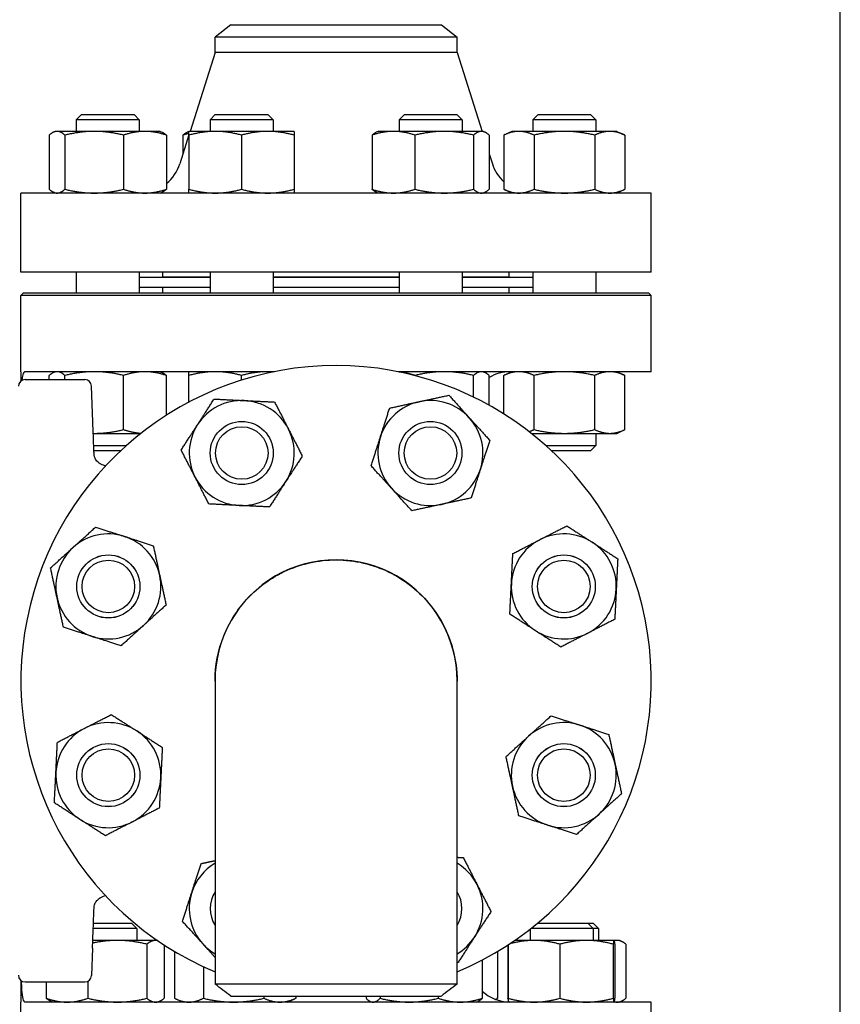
# Model space of a CAD drawing. Header units: inches. Extents: x 24 to 1128, y -69 to 748.
# Tile 589 of 656: x 1038 to 1048, y 384 to 396. Entities that reach past the tile are written whole.
import ezdxf

# ---------------------------------------------------------------- set-up
doc = ezdxf.new("R2010")
doc.units = ezdxf.units.IN
doc.header["$LTSCALE"] = 32
doc.header["$MEASUREMENT"] = 0
doc.layers.add('Visible (ANSI)', color=7, linetype='Continuous', lineweight=30)

msp = doc.modelspace()

# ---------------------------------------------------------------- linework, layer by layer
at = {"layer": 'Visible (ANSI)'}
for p, q in [((1048.03453, 363.48367), (1048.03453, 433.48367)), ((1040.78203, 395.65117), (1040.59453, 395.5073)), ((1040.78203, 395.65117), (1043.28703, 395.65117)), ((1043.28703, 395.65117), (1043.47453, 395.5073)), ((1040.59453, 395.3245), (1040.59453, 395.5073)), ((1043.47453, 395.5073), (1040.59453, 395.5073)), ((1043.47453, 395.3245), (1043.47453, 395.5073)), ((1040.59453, 395.3245), (1040.29701, 394.38517)), ((1043.47453, 395.3245), (1040.59453, 395.3245)), ((1043.47453, 395.3245), (1043.77205, 394.38517)), ((1039.00583, 394.58617), (1038.94333, 394.52367)), ((1039.69333, 394.52367), (1038.94333, 394.52367)), ((1038.94333, 394.52367), (1038.94333, 394.38517)), ((1039.00583, 394.58617), (1039.63083, 394.58617)), ((1039.63083, 394.58617), (1039.69333, 394.52367)), ((1039.69333, 394.52367), (1039.69333, 394.38517)), ((1040.59694, 394.58617), (1040.53444, 394.52367)), ((1041.28444, 394.52367), (1040.53444, 394.52367)), ((1040.53444, 394.52367), (1040.53444, 394.38517)), ((1040.59694, 394.58617), (1041.22194, 394.58617)), ((1041.22194, 394.58617), (1041.28444, 394.52367)), ((1041.28444, 394.52367), (1041.28444, 394.38517)), ((1042.84712, 394.58617), (1042.78462, 394.52367)), ((1043.53462, 394.52367), (1042.78462, 394.52367)), ((1042.78462, 394.52367), (1042.78462, 394.38517)), ((1042.84712, 394.58617), (1043.47212, 394.58617)), ((1043.47212, 394.58617), (1043.53462, 394.52367)), ((1043.53462, 394.52367), (1043.53462, 394.38517)), ((1044.43824, 394.58617), (1044.37574, 394.52367)), ((1045.12574, 394.52367), (1044.37574, 394.52367)), ((1044.37574, 394.52367), (1044.37574, 394.38517)), ((1044.43824, 394.58617), (1045.06324, 394.58617)), ((1045.06324, 394.58617), (1045.12574, 394.52367)), ((1045.12574, 394.52367), (1045.12574, 394.38517)), ((1038.62123, 394.34008), (1038.62123, 393.69626)), ((1038.69333, 394.38517), (1038.67128, 394.37489)), ((1038.71462, 394.38517), (1038.69333, 394.38517)), ((1039.15657, 394.38517), (1038.71462, 394.38517)), ((1038.80802, 394.34008), (1038.80802, 393.69626)), ((1039.76027, 394.38517), (1039.15657, 394.38517)), ((1039.50511, 394.34008), (1039.50511, 393.69626)), ((1039.94333, 394.38517), (1039.76027, 394.38517)), ((1039.94333, 394.38517), (1039.96537, 394.37489)), ((1040.01542, 394.34008), (1040.01542, 393.69626)), ((1040.28444, 394.34548), (1040.17508, 394.00019)), ((1040.21235, 394.34008), (1040.21235, 394.11785)), ((1040.28444, 394.38517), (1040.2624, 394.37489)), ((1040.59694, 394.38517), (1040.28444, 394.38517)), ((1040.28444, 394.34008), (1040.28444, 393.69626)), ((1041.22194, 394.38517), (1040.59694, 394.38517)), ((1040.90944, 394.34008), (1040.90944, 393.69626)), ((1041.53444, 394.38517), (1041.22194, 394.38517)), ((1041.53444, 394.34008), (1041.53444, 393.69626)), ((1042.46253, 394.34008), (1042.46253, 393.69626)), ((1042.53462, 394.38517), (1042.51257, 394.37489)), ((1042.71768, 394.38517), (1042.53462, 394.38517)), ((1043.32138, 394.38517), (1042.71768, 394.38517)), ((1042.97284, 394.34008), (1042.97284, 393.69626)), ((1043.76333, 394.38517), (1043.32138, 394.38517)), ((1043.66993, 394.34008), (1043.66993, 393.69626)), ((1043.78462, 394.38517), (1043.76333, 394.38517)), ((1043.78462, 394.38517), (1043.80667, 394.37489)), ((1043.85672, 394.34008), (1043.85672, 393.69626)), ((1044.12574, 394.38517), (1044.02905, 394.34008)), ((1044.02905, 394.34008), (1044.02905, 393.69626)), ((1044.20947, 394.38517), (1044.12574, 394.38517)), ((1044.75074, 394.38517), (1044.20947, 394.38517)), ((1044.38989, 394.34008), (1044.38989, 393.69626)), ((1045.292, 394.38517), (1044.75074, 394.38517)), ((1045.11158, 394.34008), (1045.11158, 393.69626)), ((1045.37574, 394.38517), (1045.292, 394.38517)), ((1045.37574, 394.38517), (1045.47243, 394.34008)), ((1045.47243, 394.34008), (1045.47243, 393.69626)), ((1043.85672, 394.11785), (1043.89399, 394.00019)), ((1045.78453, 393.65117), (1038.28453, 393.65117)), ((1038.28453, 392.71117), (1038.28453, 393.65117)), ((1038.69333, 393.65117), (1038.67128, 393.66145)), ((1039.94333, 393.65117), (1039.96537, 393.66145)), ((1042.53462, 393.65117), (1042.51257, 393.66145)), ((1043.78462, 393.65117), (1043.80667, 393.66145)), ((1044.12574, 393.65117), (1044.02905, 393.69626)), ((1045.37574, 393.65117), (1045.47243, 393.69626)), ((1045.78453, 392.71117), (1045.78453, 393.65117)), ((1045.78453, 392.71117), (1038.28453, 392.71117)), ((1038.94333, 392.71117), (1038.94333, 392.46367)), ((1039.69333, 392.71117), (1039.69333, 392.46367)), ((1040.53444, 392.64617), (1039.69333, 392.64617)), ((1039.97453, 392.65117), (1039.97453, 392.71117)), ((1040.53444, 392.65117), (1039.97453, 392.65117)), ((1040.09453, 392.64617), (1040.09453, 392.65117)), ((1040.53444, 392.71117), (1040.53444, 392.46367)), ((1041.28444, 392.71117), (1041.28444, 392.46367)), ((1042.78462, 392.65117), (1041.28444, 392.65117)), ((1042.78462, 392.64617), (1041.28444, 392.64617)), ((1042.78462, 392.71117), (1042.78462, 392.46367)), ((1043.53462, 392.71117), (1043.53462, 392.46367)), ((1044.09453, 392.65117), (1043.53462, 392.65117)), ((1044.37574, 392.64617), (1043.53462, 392.64617)), ((1043.97453, 392.64617), (1043.97453, 392.65117)), ((1044.09453, 392.65117), (1044.09453, 392.71117)), ((1044.37574, 392.71117), (1044.37574, 392.46367)), ((1045.12574, 392.71117), (1045.12574, 392.46367)), ((1038.31578, 392.46367), (1038.28453, 392.43242)), ((1045.78453, 392.43242), (1038.28453, 392.43242)), ((1038.28453, 391.52617), (1038.28453, 392.43242)), ((1038.31578, 392.46367), (1045.75328, 392.46367)), ((1040.53444, 392.52617), (1039.69333, 392.52617)), ((1039.97453, 392.46367), (1039.97453, 392.52617)), ((1042.78462, 392.52617), (1041.28444, 392.52617)), ((1044.37574, 392.52617), (1043.53462, 392.52617)), ((1044.09453, 392.46367), (1044.09453, 392.52617)), ((1045.75328, 392.46367), (1045.78453, 392.43242)), ((1045.78453, 391.52617), (1045.78453, 392.43242)), ((1038.28453, 391.52617), (1038.28453, 391.41407)), ((1038.28587, 391.52617), (1038.28453, 391.52617)), ((1038.28587, 391.41512), (1038.28587, 391.52617)), ((1041.30071, 391.52617), (1038.33284, 391.52617)), ((1038.62123, 391.43135), (1038.62123, 391.48108)), ((1038.69333, 391.52617), (1038.67128, 391.51589)), ((1038.80802, 391.43135), (1038.80802, 391.48108)), ((1039.50511, 390.83726), (1039.50511, 391.48108)), ((1039.94333, 391.52617), (1039.96537, 391.51589)), ((1040.01542, 391.00869), (1040.01542, 391.48108)), ((1040.28444, 391.16525), (1040.28444, 391.48108)), ((1040.90944, 391.42591), (1040.90944, 391.48108)), ((1045.78453, 391.52617), (1042.76835, 391.52617)), ((1042.97284, 391.47938), (1042.97284, 391.48108)), ((1043.66993, 391.22328), (1043.66993, 391.48108)), ((1043.78462, 391.52617), (1043.80667, 391.51589)), ((1043.85672, 391.12619), (1043.85672, 391.48108)), ((1044.12574, 391.52617), (1044.02905, 391.48108)), ((1044.02905, 391.02426), (1044.02905, 391.48108)), ((1044.38989, 390.83726), (1044.38989, 391.48108)), ((1045.11158, 390.83726), (1045.11158, 391.48108)), ((1045.37574, 391.52617), (1045.47243, 391.48108)), ((1045.47243, 390.83726), (1045.47243, 391.48108)), ((1038.33375, 391.43135), (1039.04538, 391.43135)), ((1039.13655, 391.0309), (1039.12406, 391.35563)), ((1039.14517, 390.79217), (1039.15657, 390.79217)), ((1039.15657, 390.79217), (1039.71111, 390.79217)), ((1039.69333, 390.79217), (1039.69333, 390.77805)), ((1044.35796, 390.79217), (1044.75074, 390.79217)), ((1044.37574, 390.79217), (1044.37574, 390.77805)), ((1044.75074, 390.79217), (1045.292, 390.79217)), ((1045.12574, 390.79217), (1045.12574, 390.64867)), ((1045.292, 390.79217), (1045.37574, 390.79217)), ((1045.37574, 390.79217), (1045.47243, 390.83726)), ((1039.15068, 390.64867), (1039.54004, 390.64867)), ((1039.47161, 390.58617), (1039.15317, 390.58617)), ((1044.52903, 390.64867), (1045.12574, 390.64867)), ((1045.06324, 390.58617), (1044.59746, 390.58617)), ((1045.06324, 390.58617), (1045.12574, 390.64867)), ((1040.59453, 387.84597), (1040.59453, 384.24106)), ((1043.47453, 384.24106), (1043.47453, 387.84597)), ((1039.14748, 384.96617), (1039.60023, 384.96617)), ((1039.60023, 384.96617), (1039.66273, 384.90367)), ((1044.43322, 384.96617), (1045.03049, 384.96617)), ((1045.03049, 384.96617), (1045.09384, 384.96617)), ((1045.03049, 384.96617), (1045.09299, 384.90367)), ((1045.09384, 384.96617), (1045.15634, 384.90367)), ((1039.66273, 384.90367), (1039.14512, 384.90367)), ((1039.66273, 384.90367), (1039.66273, 384.76017)), ((1044.34299, 384.89341), (1044.34299, 384.76017)), ((1045.09299, 384.90367), (1044.35606, 384.90367)), ((1045.15634, 384.90367), (1045.09299, 384.90367)), ((1045.09299, 384.90367), (1045.09299, 384.76017)), ((1045.15634, 384.90367), (1045.15634, 384.76017)), ((1039.43243, 384.76017), (1039.13986, 384.76017)), ((1039.88664, 384.76017), (1039.43243, 384.76017)), ((1039.78347, 384.71508), (1039.78347, 384.07126)), ((1039.90764, 384.76017), (1039.88664, 384.76017)), ((1039.98981, 384.70517), (1039.98981, 384.07126)), ((1044.07926, 384.70517), (1044.07926, 384.07126)), ((1044.08307, 384.70765), (1044.08307, 384.07126)), ((1044.39037, 384.76017), (1044.16142, 384.76017)), ((1045.01512, 384.76017), (1044.39037, 384.76017)), ((1044.69767, 384.71508), (1044.69767, 384.07126)), ((1045.34274, 384.76017), (1045.01512, 384.76017)), ((1045.33258, 384.71508), (1045.33258, 384.07126)), ((1045.34299, 384.76017), (1045.34274, 384.76017)), ((1045.38025, 384.76017), (1045.34299, 384.76017)), ((1045.34299, 384.76017), (1045.34323, 384.76005)), ((1045.3529, 384.71508), (1045.3529, 384.07126)), ((1045.40634, 384.76017), (1045.38025, 384.76017)), ((1045.40634, 384.76017), (1045.43356, 384.74747)), ((1045.48342, 384.71508), (1045.48342, 384.07126)), ((1039.13655, 384.66644), (1039.12406, 384.34171)), ((1040.11202, 384.62898), (1040.11202, 384.07126)), ((1043.95705, 384.62898), (1043.95705, 384.07126)), ((1040.45512, 384.4475), (1040.45512, 384.07126)), ((1043.77427, 384.52665), (1043.77427, 384.07126)), ((1038.28453, 384.28327), (1038.28453, 384.02617)), ((1038.28587, 384.02617), (1038.28587, 384.28222)), ((1038.33375, 384.26599), (1039.04538, 384.26599)), ((1038.58565, 384.26599), (1038.58565, 384.07126)), ((1039.08139, 384.27471), (1039.08139, 384.07126)), ((1040.78205, 384.09867), (1043.28699, 384.09867)), ((1041.17652, 384.09867), (1041.17652, 384.07126)), ((1041.55482, 384.09867), (1041.55482, 384.07126)), ((1042.39114, 384.09867), (1042.39114, 384.07126)), ((1042.55823, 384.09867), (1042.55823, 384.07126)), ((1043.24979, 384.09867), (1043.24979, 384.07126)), ((1038.28453, 384.02617), (1038.28587, 384.02617)), ((1038.28453, 383.11992), (1038.28453, 384.02617)), ((1045.78453, 384.02617), (1038.33284, 384.02617)), ((1038.66273, 384.02617), (1038.6355, 384.03887)), ((1039.91273, 384.02617), (1039.93995, 384.03887)), ((1040.20842, 384.02617), (1040.123, 384.066)), ((1041.45842, 384.02617), (1041.54384, 384.066)), ((1042.4577, 384.02617), (1042.44025, 384.03431)), ((1043.7077, 384.02617), (1043.72516, 384.03431)), ((1043.93109, 384.05902), (1043.94607, 384.066)), ((1044.09299, 384.02617), (1044.09274, 384.02629)), ((1045.34299, 384.02617), (1045.34323, 384.02629)), ((1045.40634, 384.02617), (1045.43356, 384.03887)), ((1045.78453, 383.11992), (1045.78453, 384.02617))]:
    msp.add_line(p, q, dxfattribs=at)
for centre, radius in [((1040.9121, 390.55847), 0.37513), ((1040.9121, 390.55847), 0.375), ((1043.15697, 390.55847), 0.37513), ((1043.15697, 390.55847), 0.375), ((1040.9121, 390.55847), 0.3125), ((1043.15697, 390.55847), 0.3125), ((1039.32473, 388.97111), 0.37513), ((1039.32473, 388.97111), 0.375), ((1039.32473, 388.97111), 0.3125), ((1044.74434, 388.97111), 0.37513), ((1044.74434, 388.97111), 0.375), ((1044.74434, 388.97111), 0.3125), ((1039.32473, 386.72623), 0.37513), ((1039.32473, 386.72623), 0.375), ((1039.32473, 386.72623), 0.3125), ((1044.74434, 386.72623), 0.37513), ((1044.74434, 386.72623), 0.375), ((1044.74434, 386.72623), 0.3125)]:
    msp.add_circle(centre, radius, dxfattribs=at)
for centre, radius, start, end in [((1039.69842, 394.15117), 0.5, 309.346629, 342.425284), ((1044.37065, 394.15117), 0.5, 197.574716, 226.906395), ((1042.03453, 387.84867), 3.75, 292.581673, 247.418327), ((1044.10934, 391.02617), 0.5, 90, 120.346879), ((1038.33375, 391.35261), 0.07874, 90, 180), ((1039.04538, 391.35261), 0.07874, 2.202598, 90), ((1040.9121, 390.55847), 0.625, 87.180534, 147.180534), ((1040.9121, 390.55847), 0.625, 27.180534, 87.180534), ((1043.15697, 390.55847), 0.625, 102.180534, 162.180534), ((1043.15697, 390.55847), 0.625, 42.180534, 102.180534), ((1040.9121, 390.55847), 0.625, 147.180534, 207.180534), ((1043.15697, 390.55847), 0.625, 342.180534, 42.180534), ((1040.9121, 390.55847), 0.625, 327.180534, 27.180534), ((1043.15697, 390.55847), 0.625, 162.180534, 222.180534), ((1039.31206, 390.5652), 0.15748, 239.24648, 263.5427), ((1043.15697, 390.55847), 0.625, 282.180534, 342.180534), ((1040.9121, 390.55847), 0.625, 207.180534, 267.180534), ((1040.9121, 390.55847), 0.625, 267.180534, 327.180534), ((1043.15697, 390.55847), 0.625, 222.180534, 282.180534), ((1039.32473, 388.97111), 0.625, 72.180534, 132.180534), ((1039.32473, 388.97111), 0.625, 12.180534, 72.180534), ((1044.74434, 388.97111), 0.625, 117.180534, 177.180534), ((1044.74434, 388.97111), 0.625, 57.180534, 117.180534), ((1044.74434, 388.97111), 0.625, 357.180534, 57.180534), ((1039.32473, 388.97111), 0.625, 132.180534, 192.180534), ((1042.03453, 387.84867), 1.44, 359.94622, 180.05378), ((1039.32473, 388.97111), 0.625, 312.180534, 12.180534), ((1044.74434, 388.97111), 0.625, 177.180534, 237.180534), ((1044.74434, 388.97111), 0.625, 297.180534, 357.180534), ((1039.32473, 388.97111), 0.625, 192.180534, 252.180534), ((1039.32473, 388.97111), 0.625, 252.180534, 312.180534), ((1044.74434, 388.97111), 0.625, 237.180534, 297.180534), ((1039.32473, 386.72623), 0.625, 117.180534, 177.180534), ((1039.32473, 386.72623), 0.625, 57.180534, 117.180534), ((1044.74434, 386.72623), 0.625, 72.180534, 132.180534), ((1044.74434, 386.72623), 0.625, 12.180534, 72.180534), ((1039.32473, 386.72623), 0.625, 357.180534, 57.180534), ((1044.74434, 386.72623), 0.625, 132.180534, 192.180534), ((1044.74434, 386.72623), 0.625, 312.180534, 12.180534), ((1039.32473, 386.72623), 0.625, 177.180534, 237.180534), ((1039.32473, 386.72623), 0.625, 297.180534, 357.180534), ((1044.74434, 386.72623), 0.625, 192.180534, 252.180534), ((1044.74434, 386.72623), 0.625, 252.180534, 312.180534), ((1039.32473, 386.72623), 0.625, 237.180534, 297.180534), ((1040.9121, 385.13887), 0.625, 120.537341, 162.180534), ((1043.15697, 385.13887), 0.625, 27.180534, 59.462659), ((1043.15697, 385.13887), 0.625, 327.180534, 27.180534), ((1039.31206, 385.13213), 0.15748, 96.4573, 120.75352), ((1040.9121, 385.13887), 0.625, 162.180534, 222.180534), ((1040.9121, 385.13887), 0.37513, 147.83809, 212.16191), ((1040.9121, 385.13887), 0.375, 147.868861, 212.131139), ((1043.15697, 385.13887), 0.37513, 327.83809, 32.16191), ((1043.15697, 385.13887), 0.375, 327.868861, 32.131139), ((1043.15697, 385.13887), 0.625, 300.537341, 327.180534), ((1040.9121, 385.13887), 0.625, 222.180534, 239.462659), ((1038.33375, 384.34473), 0.07874, 180, 270), ((1039.04538, 384.34473), 0.07874, 270, 357.797402), ((1044.10934, 384.52617), 0.5, 227.922109, 268.065273)]:
    msp.add_arc(centre, radius, start, end, dxfattribs=at)
for points, weights in [([(1038.71462, 394.38517), (1038.67128, 394.38517), (1038.62123, 394.34008)], [1, 1.0379548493, 1]), ([(1038.80802, 394.34008), (1038.75797, 394.38517), (1038.71462, 394.38517)], [1, 1.0379548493, 1]), ([(1039.15657, 394.38517), (1038.9948, 394.38517), (1038.80802, 394.34008)], [1, 1.0379548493, 1]), ([(1039.50511, 394.34008), (1039.31833, 394.38517), (1039.15657, 394.38517)], [1, 1.0379548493, 1]), ([(1039.76027, 394.38517), (1039.64185, 394.38517), (1039.50511, 394.34008)], [1, 1.0379548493, 1]), ([(1040.01542, 394.34008), (1039.87869, 394.38517), (1039.76027, 394.38517)], [1, 1.0379548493, 1]), ([(1039.96537, 394.37489), (1039.98903, 394.36386), (1040.01542, 394.34008)], [1.01895290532, 1.01965956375, 1]), ([(1040.21235, 394.34008), (1040.23874, 394.36386), (1040.2624, 394.37489)], [1, 1.01965956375, 1.01895290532]), ([(1040.28444, 394.36116), (1040.24956, 394.35235), (1040.21235, 394.34008)], [1.01477953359, 1.01005189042, 1]), ([(1040.28444, 394.34008), (1040.28444, 394.38517), (1040.28444, 394.38517)], [1, 1.0379548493, 1]), ([(1040.59694, 394.38517), (1040.45191, 394.38517), (1040.28444, 394.34008)], [1, 1.0379548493, 1]), ([(1040.90944, 394.34008), (1040.74198, 394.38517), (1040.59694, 394.38517)], [1, 1.0379548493, 1]), ([(1041.22194, 394.38517), (1041.07691, 394.38517), (1040.90944, 394.34008)], [1, 1.0379548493, 1]), ([(1041.53444, 394.34008), (1041.36698, 394.38517), (1041.22194, 394.38517)], [1, 1.0379548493, 1]), ([(1041.53444, 394.38517), (1041.53444, 394.38517), (1041.53444, 394.34008)], [1, 1.0379548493, 1]), ([(1042.71768, 394.38517), (1042.59926, 394.38517), (1042.46253, 394.34008)], [1, 1.0379548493, 1]), ([(1042.46253, 394.34008), (1042.48891, 394.36386), (1042.51257, 394.37489)], [1, 1.01965956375, 1.01895290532]), ([(1042.97284, 394.34008), (1042.8361, 394.38517), (1042.71768, 394.38517)], [1, 1.0379548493, 1]), ([(1043.32138, 394.38517), (1043.15962, 394.38517), (1042.97284, 394.34008)], [1, 1.0379548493, 1]), ([(1043.66993, 394.34008), (1043.48315, 394.38517), (1043.32138, 394.38517)], [1, 1.0379548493, 1]), ([(1043.76333, 394.38517), (1043.71998, 394.38517), (1043.66993, 394.34008)], [1, 1.0379548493, 1]), ([(1043.85672, 394.34008), (1043.80667, 394.38517), (1043.76333, 394.38517)], [1, 1.0379548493, 1]), ([(1044.20947, 394.38517), (1044.12574, 394.38517), (1044.02905, 394.34008)], [1, 1.0379548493, 1]), ([(1044.38989, 394.34008), (1044.29321, 394.38517), (1044.20947, 394.38517)], [1, 1.0379548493, 1]), ([(1044.75074, 394.38517), (1044.58327, 394.38517), (1044.38989, 394.34008)], [1, 1.0379548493, 1]), ([(1045.11158, 394.34008), (1044.91821, 394.38517), (1044.75074, 394.38517)], [1, 1.0379548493, 1]), ([(1045.292, 394.38517), (1045.20827, 394.38517), (1045.11158, 394.34008)], [1, 1.0379548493, 1]), ([(1045.47243, 394.34008), (1045.37574, 394.38517), (1045.292, 394.38517)], [1, 1.0379548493, 1]), ([(1038.62123, 393.69626), (1038.67128, 393.65117), (1038.71462, 393.65117)], [1, 1.0379548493, 1]), ([(1038.71462, 393.65117), (1038.75797, 393.65117), (1038.80802, 393.69626)], [1, 1.0379548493, 1]), ([(1038.80802, 393.69626), (1038.9948, 393.65117), (1039.15657, 393.65117)], [1, 1.0379548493, 1]), ([(1039.15657, 393.65117), (1039.31833, 393.65117), (1039.50511, 393.69626)], [1, 1.0379548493, 1]), ([(1039.50511, 393.69626), (1039.64185, 393.65117), (1039.76027, 393.65117)], [1, 1.0379548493, 1]), ([(1039.76027, 393.65117), (1039.87869, 393.65117), (1040.01542, 393.69626)], [1, 1.0379548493, 1]), ([(1040.01542, 393.69626), (1039.98903, 393.67248), (1039.96537, 393.66145)], [1, 1.01965956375, 1.01895290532]), ([(1040.28444, 393.65117), (1040.28444, 393.65117), (1040.28444, 393.69626)], [1, 1.0379548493, 1]), ([(1040.28444, 393.69626), (1040.45191, 393.65117), (1040.59694, 393.65117)], [1, 1.0379548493, 1]), ([(1040.59694, 393.65117), (1040.74198, 393.65117), (1040.90944, 393.69626)], [1, 1.0379548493, 1]), ([(1040.90944, 393.69626), (1041.07691, 393.65117), (1041.22194, 393.65117)], [1, 1.0379548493, 1]), ([(1041.22194, 393.65117), (1041.36698, 393.65117), (1041.53444, 393.69626)], [1, 1.0379548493, 1]), ([(1041.53444, 393.69626), (1041.53444, 393.65117), (1041.53444, 393.65117)], [1, 1.0379548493, 1]), ([(1042.51257, 393.66145), (1042.48891, 393.67248), (1042.46253, 393.69626)], [1.01895290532, 1.01965956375, 1]), ([(1042.46253, 393.69626), (1042.59926, 393.65117), (1042.71768, 393.65117)], [1, 1.0379548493, 1]), ([(1042.71768, 393.65117), (1042.8361, 393.65117), (1042.97284, 393.69626)], [1, 1.0379548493, 1]), ([(1042.97284, 393.69626), (1043.15962, 393.65117), (1043.32138, 393.65117)], [1, 1.0379548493, 1]), ([(1043.32138, 393.65117), (1043.48315, 393.65117), (1043.66993, 393.69626)], [1, 1.0379548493, 1]), ([(1043.66993, 393.69626), (1043.71998, 393.65117), (1043.76333, 393.65117)], [1, 1.0379548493, 1]), ([(1043.76333, 393.65117), (1043.80667, 393.65117), (1043.85672, 393.69626)], [1, 1.0379548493, 1]), ([(1044.02905, 393.69626), (1044.12574, 393.65117), (1044.20947, 393.65117)], [1, 1.0379548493, 1]), ([(1044.20947, 393.65117), (1044.29321, 393.65117), (1044.38989, 393.69626)], [1, 1.0379548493, 1]), ([(1044.38989, 393.69626), (1044.58327, 393.65117), (1044.75074, 393.65117)], [1, 1.0379548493, 1]), ([(1044.75074, 393.65117), (1044.91821, 393.65117), (1045.11158, 393.69626)], [1, 1.0379548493, 1]), ([(1045.11158, 393.69626), (1045.20827, 393.65117), (1045.292, 393.65117)], [1, 1.0379548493, 1]), ([(1045.292, 393.65117), (1045.37574, 393.65117), (1045.47243, 393.69626)], [1, 1.0379548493, 1]), ([(1038.71462, 391.52617), (1038.67128, 391.52617), (1038.62123, 391.48108)], [1, 1.0379548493, 1]), ([(1038.80802, 391.48108), (1038.75797, 391.52617), (1038.71462, 391.52617)], [1, 1.0379548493, 1]), ([(1039.15657, 391.52617), (1038.9948, 391.52617), (1038.80802, 391.48108)], [1, 1.0379548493, 1]), ([(1039.50511, 391.48108), (1039.31833, 391.52617), (1039.15657, 391.52617)], [1, 1.0379548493, 1]), ([(1039.76027, 391.52617), (1039.64185, 391.52617), (1039.50511, 391.48108)], [1, 1.0379548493, 1]), ([(1040.01542, 391.48108), (1039.87869, 391.52617), (1039.76027, 391.52617)], [1, 1.0379548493, 1]), ([(1039.96537, 391.51589), (1039.98903, 391.50486), (1040.01542, 391.48108)], [1.01895290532, 1.01965956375, 1]), ([(1040.28444, 391.48108), (1040.28444, 391.52617), (1040.28444, 391.52617)], [1, 1.0379548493, 1]), ([(1040.59694, 391.52617), (1040.45191, 391.52617), (1040.28444, 391.48108)], [1, 1.0379548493, 1]), ([(1040.90944, 391.48108), (1040.74198, 391.52617), (1040.59694, 391.52617)], [1, 1.0379548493, 1]), ([(1041.22194, 391.52617), (1041.07691, 391.52617), (1040.90944, 391.48108)], [1, 1.0379548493, 1]), ([(1041.28948, 391.52391), (1041.25558, 391.52617), (1041.22194, 391.52617)], [1.01325147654, 1.00855323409, 1]), ([(1042.97284, 391.48108), (1042.87272, 391.5141), (1042.78501, 391.52281)], [1, 1.02751095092, 1.0151401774]), ([(1043.32138, 391.52617), (1043.15962, 391.52617), (1042.97284, 391.48108)], [1, 1.0379548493, 1]), ([(1043.66993, 391.48108), (1043.48315, 391.52617), (1043.32138, 391.52617)], [1, 1.0379548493, 1]), ([(1043.76333, 391.52617), (1043.71998, 391.52617), (1043.66993, 391.48108)], [1, 1.0379548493, 1]), ([(1043.85672, 391.48108), (1043.80667, 391.52617), (1043.76333, 391.52617)], [1, 1.0379548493, 1]), ([(1044.20947, 391.52617), (1044.12574, 391.52617), (1044.02905, 391.48108)], [1, 1.0379548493, 1]), ([(1044.38989, 391.48108), (1044.29321, 391.52617), (1044.20947, 391.52617)], [1, 1.0379548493, 1]), ([(1044.75074, 391.52617), (1044.58327, 391.52617), (1044.38989, 391.48108)], [1, 1.0379548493, 1]), ([(1045.11158, 391.48108), (1044.91821, 391.52617), (1044.75074, 391.52617)], [1, 1.0379548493, 1]), ([(1045.292, 391.52617), (1045.20827, 391.52617), (1045.11158, 391.48108)], [1, 1.0379548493, 1]), ([(1045.47243, 391.48108), (1045.37574, 391.52617), (1045.292, 391.52617)], [1, 1.0379548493, 1]), ([(1043.0251, 391.1694), (1043.1888, 391.20474), (1043.37782, 391.24554)], [1, 1.0379548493, 1]), ([(1043.37782, 391.24554), (1043.50767, 391.10224), (1043.62012, 390.97814)], [1, 1.0379548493, 1]), ([(1040.38686, 390.89722), (1040.47762, 391.03796), (1040.58243, 391.20047)], [1, 1.0379548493, 1]), ([(1040.58243, 391.20047), (1040.77557, 391.19095), (1040.94284, 391.18272)], [1, 1.0379548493, 1]), ([(1040.94284, 391.18272), (1041.1101, 391.17448), (1041.30325, 391.16497)], [1, 1.0379548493, 1]), ([(1041.30325, 391.16497), (1041.39158, 390.99295), (1041.46808, 390.84397)], [1, 1.0379548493, 1]), ([(1042.67238, 391.09327), (1042.8614, 391.13407), (1043.0251, 391.1694)], [1, 1.0379548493, 1]), ([(1042.56195, 390.74974), (1042.6132, 390.90917), (1042.67238, 391.09327)], [1, 1.0379548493, 1]), ([(1040.19128, 390.59397), (1040.29609, 390.75648), (1040.38686, 390.89722)], [1, 1.0379548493, 1]), ([(1043.62012, 390.97814), (1043.73257, 390.85404), (1043.86241, 390.71074)], [1, 1.0379548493, 1]), ([(1039.14517, 390.79222), (1039.15087, 390.79217), (1039.15657, 390.79217)], [1.00249149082, 1.00128955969, 1]), ([(1039.15657, 390.79217), (1039.31833, 390.79217), (1039.50511, 390.83726)], [1, 1.0379548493, 1]), ([(1039.50511, 390.83726), (1039.61633, 390.80058), (1039.7132, 390.79382)], [1, 1.03065465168, 1.01179216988]), ([(1041.46808, 390.84397), (1041.54458, 390.695), (1041.63291, 390.52297)], [1, 1.0379548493, 1]), ([(1044.33084, 390.81338), (1044.35928, 390.82298), (1044.38989, 390.83726)], [1.01619755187, 1.01171417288, 1]), ([(1044.38989, 390.83726), (1044.58327, 390.79217), (1044.75074, 390.79217)], [1, 1.0379548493, 1]), ([(1044.75074, 390.79217), (1044.91821, 390.79217), (1045.11158, 390.83726)], [1, 1.0379548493, 1]), ([(1045.11158, 390.83726), (1045.20827, 390.79217), (1045.292, 390.79217)], [1, 1.0379548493, 1]), ([(1045.292, 390.79217), (1045.37574, 390.79217), (1045.47243, 390.83726)], [1, 1.0379548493, 1]), ([(1042.45153, 390.4062), (1042.51071, 390.5903), (1042.56195, 390.74974)], [1, 1.0379548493, 1]), ([(1043.86241, 390.71074), (1043.80323, 390.52665), (1043.75199, 390.36721)], [1, 1.0379548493, 1]), ([(1040.35611, 390.27298), (1040.27961, 390.42195), (1040.19128, 390.59397)], [1, 1.0379548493, 1]), ([(1041.63291, 390.52297), (1041.5281, 390.36046), (1041.43733, 390.21973)], [1, 1.0379548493, 1]), ([(1042.69383, 390.13881), (1042.58138, 390.26291), (1042.45153, 390.4062)], [1, 1.0379548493, 1]), ([(1043.75199, 390.36721), (1043.70074, 390.20778), (1043.64156, 390.02368)], [1, 1.0379548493, 1]), ([(1040.52094, 389.95198), (1040.43261, 390.124), (1040.35611, 390.27298)], [1, 1.0379548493, 1]), ([(1041.43733, 390.21973), (1041.34657, 390.07899), (1041.24176, 389.91648)], [1, 1.0379548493, 1]), ([(1042.93612, 389.87141), (1042.80627, 390.01471), (1042.69383, 390.13881)], [1, 1.0379548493, 1]), ([(1040.88135, 389.93423), (1040.71409, 389.94247), (1040.52094, 389.95198)], [1, 1.0379548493, 1]), ([(1043.64156, 390.02368), (1043.45254, 389.98288), (1043.28884, 389.94754)], [1, 1.0379548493, 1]), ([(1041.24176, 389.91648), (1041.04862, 389.92599), (1040.88135, 389.93423)], [1, 1.0379548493, 1]), ([(1043.28884, 389.94754), (1043.12514, 389.91221), (1042.93612, 389.87141)], [1, 1.0379548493, 1]), ([(1038.90506, 389.43425), (1039.02916, 389.5467), (1039.17246, 389.67655)], [1, 1.0379548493, 1]), ([(1039.17246, 389.67655), (1039.35656, 389.61737), (1039.51599, 389.56612)], [1, 1.0379548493, 1]), ([(1044.45884, 389.52709), (1044.60781, 389.60359), (1044.77984, 389.69192)], [1, 1.0379548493, 1]), ([(1044.77984, 389.69192), (1044.94235, 389.58711), (1045.08308, 389.49635)], [1, 1.0379548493, 1]), ([(1039.51599, 389.56612), (1039.67542, 389.51487), (1039.85952, 389.4557)], [1, 1.0379548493, 1]), ([(1044.13784, 389.36226), (1044.30986, 389.45059), (1044.45884, 389.52709)], [1, 1.0379548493, 1]), ([(1045.08308, 389.49635), (1045.22382, 389.40558), (1045.38633, 389.30077)], [1, 1.0379548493, 1]), ([(1038.63766, 389.19196), (1038.78096, 389.3218), (1038.90506, 389.43425)], [1, 1.0379548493, 1]), ([(1039.85952, 389.4557), (1039.90032, 389.26668), (1039.93566, 389.10298)], [1, 1.0379548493, 1]), ([(1044.12009, 389.00185), (1044.12833, 389.16912), (1044.13784, 389.36226)], [1, 1.0379548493, 1]), ([(1045.38633, 389.30077), (1045.37682, 389.10763), (1045.36858, 388.94036)], [1, 1.0379548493, 1]), ([(1038.7138, 388.83924), (1038.67846, 389.00293), (1038.63766, 389.19196)], [1, 1.0379548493, 1]), ([(1039.93566, 389.10298), (1039.97099, 388.93928), (1040.01179, 388.75026)], [1, 1.0379548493, 1]), ([(1044.10234, 388.64144), (1044.11186, 388.83458), (1044.12009, 389.00185)], [1, 1.0379548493, 1]), ([(1045.36858, 388.94036), (1045.36034, 388.7731), (1045.35083, 388.57996)], [1, 1.0379548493, 1]), ([(1038.78993, 388.48652), (1038.74913, 388.67554), (1038.7138, 388.83924)], [1, 1.0379548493, 1]), ([(1040.01179, 388.75026), (1039.8685, 388.62041), (1039.7444, 388.50796)], [1, 1.0379548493, 1]), ([(1044.40559, 388.44587), (1044.26485, 388.53663), (1044.10234, 388.64144)], [1, 1.0379548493, 1]), ([(1045.35083, 388.57996), (1045.17881, 388.49162), (1045.02983, 388.41512)], [1, 1.0379548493, 1]), ([(1039.13347, 388.37609), (1038.97403, 388.42734), (1038.78993, 388.48652)], [1, 1.0379548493, 1]), ([(1039.7444, 388.50796), (1039.6203, 388.39551), (1039.477, 388.26567)], [1, 1.0379548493, 1]), ([(1044.70884, 388.25029), (1044.54633, 388.3551), (1044.40559, 388.44587)], [1, 1.0379548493, 1]), ([(1039.477, 388.26567), (1039.2929, 388.32484), (1039.13347, 388.37609)], [1, 1.0379548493, 1]), ([(1045.02983, 388.41512), (1044.88086, 388.33863), (1044.70884, 388.25029)], [1, 1.0379548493, 1]), ([(1039.03923, 387.28221), (1039.18821, 387.35871), (1039.36023, 387.44705)], [1, 1.0379548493, 1]), ([(1039.36023, 387.44705), (1039.52274, 387.34224), (1039.66347, 387.25147)], [1, 1.0379548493, 1]), ([(1044.32467, 387.18938), (1044.44877, 387.30183), (1044.59207, 387.43167)], [1, 1.0379548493, 1]), ([(1044.59207, 387.43167), (1044.77616, 387.3725), (1044.9356, 387.32125)], [1, 1.0379548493, 1]), ([(1038.71823, 387.11738), (1038.89026, 387.20572), (1039.03923, 387.28221)], [1, 1.0379548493, 1]), ([(1044.9356, 387.32125), (1045.09503, 387.27), (1045.27913, 387.21082)], [1, 1.0379548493, 1]), ([(1039.66347, 387.25147), (1039.80421, 387.1607), (1039.96672, 387.0559)], [1, 1.0379548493, 1]), ([(1044.05727, 386.94708), (1044.20057, 387.07693), (1044.32467, 387.18938)], [1, 1.0379548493, 1]), ([(1045.27913, 387.21082), (1045.31993, 387.0218), (1045.35527, 386.8581)], [1, 1.0379548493, 1]), ([(1038.70049, 386.75698), (1038.70872, 386.92424), (1038.71823, 387.11738)], [1, 1.0379548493, 1]), ([(1039.96672, 387.0559), (1039.95721, 386.86275), (1039.94897, 386.69549)], [1, 1.0379548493, 1]), ([(1044.13341, 386.59436), (1044.09807, 386.75806), (1044.05727, 386.94708)], [1, 1.0379548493, 1]), ([(1045.35527, 386.8581), (1045.3906, 386.6944), (1045.4314, 386.50538)], [1, 1.0379548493, 1]), ([(1038.68274, 386.39657), (1038.69225, 386.58971), (1038.70049, 386.75698)], [1, 1.0379548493, 1]), ([(1039.94897, 386.69549), (1039.94073, 386.52822), (1039.93122, 386.33508)], [1, 1.0379548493, 1]), ([(1044.20954, 386.24164), (1044.16874, 386.43066), (1044.13341, 386.59436)], [1, 1.0379548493, 1]), ([(1045.4314, 386.50538), (1045.2881, 386.37554), (1045.16401, 386.26309)], [1, 1.0379548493, 1]), ([(1038.98598, 386.20099), (1038.84525, 386.29176), (1038.68274, 386.39657)], [1, 1.0379548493, 1]), ([(1039.93122, 386.33508), (1039.7592, 386.24675), (1039.61023, 386.17025)], [1, 1.0379548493, 1]), ([(1044.55308, 386.13122), (1044.39364, 386.18246), (1044.20954, 386.24164)], [1, 1.0379548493, 1]), ([(1045.16401, 386.26309), (1045.03991, 386.15064), (1044.89661, 386.02079)], [1, 1.0379548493, 1]), ([(1039.28923, 386.00542), (1039.12672, 386.11023), (1038.98598, 386.20099)], [1, 1.0379548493, 1]), ([(1039.61023, 386.17025), (1039.46125, 386.09375), (1039.28923, 386.00542)], [1, 1.0379548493, 1]), ([(1044.89661, 386.02079), (1044.71251, 386.07997), (1044.55308, 386.13122)], [1, 1.0379548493, 1]), ([(1043.47453, 385.74898), (1043.51044, 385.74721), (1043.54812, 385.74536)], [1.01164940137, 1.00718475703, 1]), ([(1043.54812, 385.74536), (1043.63645, 385.57334), (1043.71295, 385.42436)], [1, 1.0379548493, 1]), ([(1040.31708, 385.33013), (1040.36833, 385.48956), (1040.4275, 385.67366)], [1, 1.0379548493, 1]), ([(1040.4275, 385.67366), (1040.51518, 385.69258), (1040.59453, 385.70971)], [1, 1.01725310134, 1.0188207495]), ([(1043.71295, 385.42436), (1043.78945, 385.27539), (1043.87778, 385.10337)], [1, 1.0379548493, 1]), ([(1040.20665, 384.98659), (1040.26583, 385.17069), (1040.31708, 385.33013)], [1, 1.0379548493, 1]), ([(1043.87778, 385.10337), (1043.77298, 384.94086), (1043.68221, 384.80012)], [1, 1.0379548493, 1]), ([(1040.44895, 384.7192), (1040.3365, 384.8433), (1040.20665, 384.98659)], [1, 1.0379548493, 1]), ([(1043.68221, 384.80012), (1043.59144, 384.65938), (1043.48663, 384.49687)], [1, 1.0379548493, 1]), ([(1039.43243, 384.76017), (1039.29326, 384.76017), (1039.13871, 384.72795)], [1, 1.03224274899, 1.00970488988]), ([(1039.78347, 384.71508), (1039.59535, 384.76017), (1039.43243, 384.76017)], [1, 1.0379548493, 1]), ([(1039.88664, 384.76017), (1039.83876, 384.76017), (1039.78347, 384.71508)], [1, 1.0379548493, 1]), ([(1039.91183, 384.75729), (1039.89917, 384.76017), (1039.88664, 384.76017)], [1.01440878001, 1.0096660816, 1]), ([(1040.59453, 384.55853), (1040.51967, 384.64115), (1040.44895, 384.7192)], [1.01788056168, 1.02353984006, 1]), ([(1044.39037, 384.76017), (1044.25552, 384.76017), (1044.10216, 384.72018)], [1, 1.03581509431, 1.00403824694]), ([(1044.69767, 384.71508), (1044.53299, 384.76017), (1044.39037, 384.76017)], [1, 1.0379548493, 1]), ([(1045.01512, 384.76017), (1044.86779, 384.76017), (1044.69767, 384.71508)], [1, 1.0379548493, 1]), ([(1045.33258, 384.71508), (1045.16246, 384.76017), (1045.01512, 384.76017)], [1, 1.0379548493, 1]), ([(1045.34274, 384.76017), (1045.33802, 384.76017), (1045.33258, 384.71508)], [1, 1.0379548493, 1]), ([(1045.3529, 384.71508), (1045.34745, 384.76017), (1045.34274, 384.76017)], [1, 1.0379548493, 1]), ([(1045.38025, 384.76017), (1045.36333, 384.76017), (1045.3461, 384.7549)], [1, 1.01309132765, 1.01715177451]), ([(1045.48342, 384.71508), (1045.42813, 384.76017), (1045.38025, 384.76017)], [1, 1.0379548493, 1]), ([(1043.48663, 384.49687), (1043.48056, 384.49717), (1043.47453, 384.49747)], [1, 1.00115166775, 1.00223344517]), ([(1038.58565, 384.07126), (1038.71848, 384.02617), (1038.83352, 384.02617)], [1, 1.0379548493, 1]), ([(1038.6355, 384.03887), (1038.61184, 384.0499), (1038.58565, 384.07126)], [1.01888101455, 1.01762479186, 1]), ([(1038.83352, 384.02617), (1038.94856, 384.02617), (1039.08139, 384.07126)], [1, 1.0379548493, 1]), ([(1039.08139, 384.07126), (1039.26951, 384.02617), (1039.43243, 384.02617)], [1, 1.0379548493, 1]), ([(1039.43243, 384.02617), (1039.59535, 384.02617), (1039.78347, 384.07126)], [1, 1.0379548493, 1]), ([(1039.78347, 384.07126), (1039.83876, 384.02617), (1039.88664, 384.02617)], [1, 1.0379548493, 1]), ([(1039.88664, 384.02617), (1039.93452, 384.02617), (1039.98981, 384.07126)], [1, 1.0379548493, 1]), ([(1040.11202, 384.07126), (1040.20395, 384.02617), (1040.28357, 384.02617)], [1, 1.0379548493, 1]), ([(1040.28357, 384.02617), (1040.36319, 384.02617), (1040.45512, 384.07126)], [1, 1.0379548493, 1]), ([(1040.45512, 384.07126), (1040.64842, 384.02617), (1040.81582, 384.02617)], [1, 1.0379548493, 1]), ([(1040.81582, 384.02617), (1040.98322, 384.02617), (1041.17652, 384.07126)], [1, 1.0379548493, 1]), ([(1041.17652, 384.07126), (1041.27789, 384.02617), (1041.36567, 384.02617)], [1, 1.0379548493, 1]), ([(1041.36567, 384.02617), (1041.45345, 384.02617), (1041.55482, 384.07126)], [1, 1.0379548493, 1]), ([(1041.55482, 384.07126), (1041.54929, 384.06854), (1041.54384, 384.066)], [1, 1.00220568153, 1.0041550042]), ([(1042.39114, 384.07126), (1042.43591, 384.02617), (1042.47469, 384.02617)], [1, 1.0379548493, 1]), ([(1042.47469, 384.02617), (1042.51346, 384.02617), (1042.55823, 384.07126)], [1, 1.0379548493, 1]), ([(1042.55823, 384.07126), (1042.74353, 384.02617), (1042.90401, 384.02617)], [1, 1.0379548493, 1]), ([(1042.90401, 384.02617), (1043.06449, 384.02617), (1043.24979, 384.07126)], [1, 1.0379548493, 1]), ([(1043.24979, 384.07126), (1043.39032, 384.02617), (1043.51203, 384.02617)], [1, 1.0379548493, 1]), ([(1043.51203, 384.02617), (1043.63373, 384.02617), (1043.77427, 384.07126)], [1, 1.0379548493, 1]), ([(1043.77427, 384.07126), (1043.74829, 384.04509), (1043.72516, 384.03431)], [1, 1.02167875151, 1.01859290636]), ([(1043.92942, 384.05966), (1043.94299, 384.065), (1043.95705, 384.07126)], [1.00882601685, 1.00509767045, 1]), ([(1043.95705, 384.07126), (1043.95152, 384.06854), (1043.94607, 384.066)], [1, 1.00220568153, 1.0041550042]), ([(1044.08349, 384.06786), (1044.08139, 384.06952), (1044.07926, 384.07126)], [1.00271336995, 1.00140899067, 1]), ([(1044.07926, 384.07126), (1044.08125, 384.07058), (1044.08324, 384.06991)], [1, 1.00054914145, 1.00108239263]), ([(1044.09274, 384.02629), (1044.08825, 384.02838), (1044.08307, 384.07126)], [1.00365503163, 1.0360296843, 1]), ([(1044.08307, 384.07126), (1044.24775, 384.02617), (1044.39037, 384.02617)], [1, 1.0379548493, 1]), ([(1044.39037, 384.02617), (1044.53299, 384.02617), (1044.69767, 384.07126)], [1, 1.0379548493, 1]), ([(1044.69767, 384.07126), (1044.86779, 384.02617), (1045.01512, 384.02617)], [1, 1.0379548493, 1]), ([(1045.01512, 384.02617), (1045.16246, 384.02617), (1045.33258, 384.07126)], [1, 1.0379548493, 1]), ([(1045.33258, 384.07126), (1045.33802, 384.02617), (1045.34274, 384.02617)], [1, 1.0379548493, 1]), ([(1045.34274, 384.02617), (1045.34745, 384.02617), (1045.3529, 384.07126)], [1, 1.0379548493, 1]), ([(1045.3461, 384.03144), (1045.36333, 384.02617), (1045.38025, 384.02617)], [1.01715177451, 1.01309132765, 1]), ([(1045.38025, 384.02617), (1045.42813, 384.02617), (1045.48342, 384.07126)], [1, 1.0379548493, 1])]:
    msp.add_rational_spline(points, weights, degree=2, dxfattribs=at)
for points, knots in [([(1038.33284, 391.52617), (1038.32273, 391.52617), (1038.31368, 391.51377), (1038.30238, 391.47124), (1038.29884, 391.44834), (1038.29611, 391.42167)], [5.795841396, 5.795841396, 5.795841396, 5.795841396, 6.277364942, 6.277364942, 6.599462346, 6.599462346, 6.599462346, 6.599462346]), ([(1039.15469, 390.5487), (1039.1541, 390.56327), (1039.15346, 390.57909), (1039.15146, 390.62879), (1039.15003, 390.66514), (1039.14713, 390.74016), (1039.14547, 390.78404), (1039.14244, 390.86573), (1039.14107, 390.90355), (1039.13894, 390.96296), (1039.13803, 390.9885), (1039.13684, 391.02247), (1039.13655, 391.0309), (1039.13655, 391.0309)], [-2.85210649, -2.85210649, -2.85210649, -2.85210649, -2.71940527, -2.71940527, -2.45467957, -2.45467957, -2.14423866, -2.14423866, -1.83379774, -1.83379774, -1.53056876, -1.53056876, -1.22733979, -1.22733979, -1.22733979, -1.22733979]), ([(1039.23153, 390.42987), (1039.23153, 390.42987), (1039.23148, 390.4299), (1039.23071, 390.43031), (1039.22813, 390.43166), (1039.2164, 390.43868), (1039.20269, 390.44785), (1039.17786, 390.47563), (1039.16698, 390.49273), (1039.16052, 390.51385)], [-0.659872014, -0.659872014, -0.659872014, -0.659872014, -0.638222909, -0.638222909, -0.510443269, -0.510443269, -0.241070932, -0.241070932, 0, 0, 0, 0]), ([(1040.59455, 387.84596), (1040.59464, 388.02921), (1040.62988, 388.21235), (1040.77712, 388.57966), (1040.90049, 388.759), (1041.21178, 389.04725), (1041.39928, 389.1562), (1041.80678, 389.28484), (1042.02705, 389.30275), (1042.45348, 389.24112), (1042.65938, 389.16178), (1043.01829, 388.92035), (1043.17056, 388.75767), (1043.38877, 388.38185), (1043.4546, 388.16899), (1043.47323, 387.91686), (1043.47451, 387.88142), (1043.47449, 387.84597)], [-1.57267427, -1.57267427, -1.57267427, -1.57267427, -1.1908901, -1.1908901, -0.74775686, -0.74775686, -0.30609723, -0.30609723, 0.1436733, 0.1436733, 0.59274122, 0.59274122, 1.04590561, 1.04590561, 1.49882494, 1.49882494, 1.57267427, 1.57267427, 1.57267427, 1.57267427]), ([(1039.16052, 385.18349), (1039.16536, 385.19931), (1039.17267, 385.21287), (1039.19024, 385.23685), (1039.20044, 385.24629), (1039.21731, 385.25936), (1039.22498, 385.26387), (1039.2306, 385.26698), (1039.23153, 385.26747), (1039.23153, 385.26747)], [-1.346450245, -1.346450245, -1.346450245, -1.346450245, -1.157843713, -1.157843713, -0.946317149, -0.946317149, -0.749052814, -0.749052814, -0.659872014, -0.659872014, -0.659872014, -0.659872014]), ([(1039.13655, 384.66644), (1039.13655, 384.66644), (1039.13684, 384.67487), (1039.13803, 384.70884), (1039.13894, 384.73437), (1039.14107, 384.79379), (1039.14244, 384.83161), (1039.14547, 384.9133), (1039.14713, 384.95718), (1039.14869, 384.99767), (1039.15003, 385.03219), (1039.15146, 385.06855), (1039.15346, 385.11825), (1039.1541, 385.13407), (1039.15469, 385.14864)], [-1.22733979, -1.22733979, -1.22733979, -1.22733979, -0.92411081, -0.92411081, -0.62088183, -0.62088183, -0.31044092, -0.31044092, 0, 0, 0, 0.2647257, 0.2647257, 0.39742692, 0.39742692, 0.39742692, 0.39742692]), ([(1038.28815, 384.28059), (1038.28916, 384.24029), (1038.2906, 384.20357), (1038.29558, 384.12801), (1038.30016, 384.08947), (1038.31369, 384.03856), (1038.32274, 384.02617), (1038.33284, 384.02617)], [4.48090615, 4.48090615, 4.48090615, 4.48090615, 4.8148288, 4.8148288, 5.29608334, 5.29608334, 5.77733787, 5.77733787, 5.77733787, 5.77733787]), ([(1043.47449, 384.24106), (1043.47451, 384.24106), (1043.47323, 384.24106), (1043.4546, 384.24106), (1043.38877, 384.24106), (1043.17056, 384.24105), (1043.01829, 384.24105), (1042.65938, 384.24105), (1042.45348, 384.24105), (1042.02705, 384.24104), (1041.80678, 384.24104), (1041.39928, 384.24105), (1041.21178, 384.24105), (1040.90049, 384.24105), (1040.77712, 384.24105), (1040.62988, 384.24106), (1040.59464, 384.24106), (1040.59455, 384.24106)], [-1.57267431, -1.57267431, -1.57267431, -1.57267431, -1.49882494, -1.49882494, -1.04590561, -1.04590561, -0.59274122, -0.59274122, -0.1436733, -0.1436733, 0.30609723, 0.30609723, 0.74775686, 0.74775686, 1.1908901, 1.1908901, 1.57267431, 1.57267431, 1.57267431, 1.57267431])]:
    msp.add_open_spline(points, degree=3, knots=knots, dxfattribs=at)
for points in [[(1039.16052, 390.51385), (1039.15706, 390.52552), (1039.15516, 390.53726), (1039.15469, 390.5487)], [(1039.15469, 385.14864), (1039.15516, 385.16007), (1039.15706, 385.17181), (1039.16052, 385.18349)], [(1040.78203, 384.09867), (1040.71953, 384.14613), (1040.65703, 384.1936), (1040.59453, 384.24106)], [(1043.47453, 384.24106), (1043.41203, 384.1936), (1043.34953, 384.14613), (1043.28703, 384.09867)]]:
    msp.add_open_spline(points, degree=3, dxfattribs=at)

doc.saveas('drawing.dxf')
